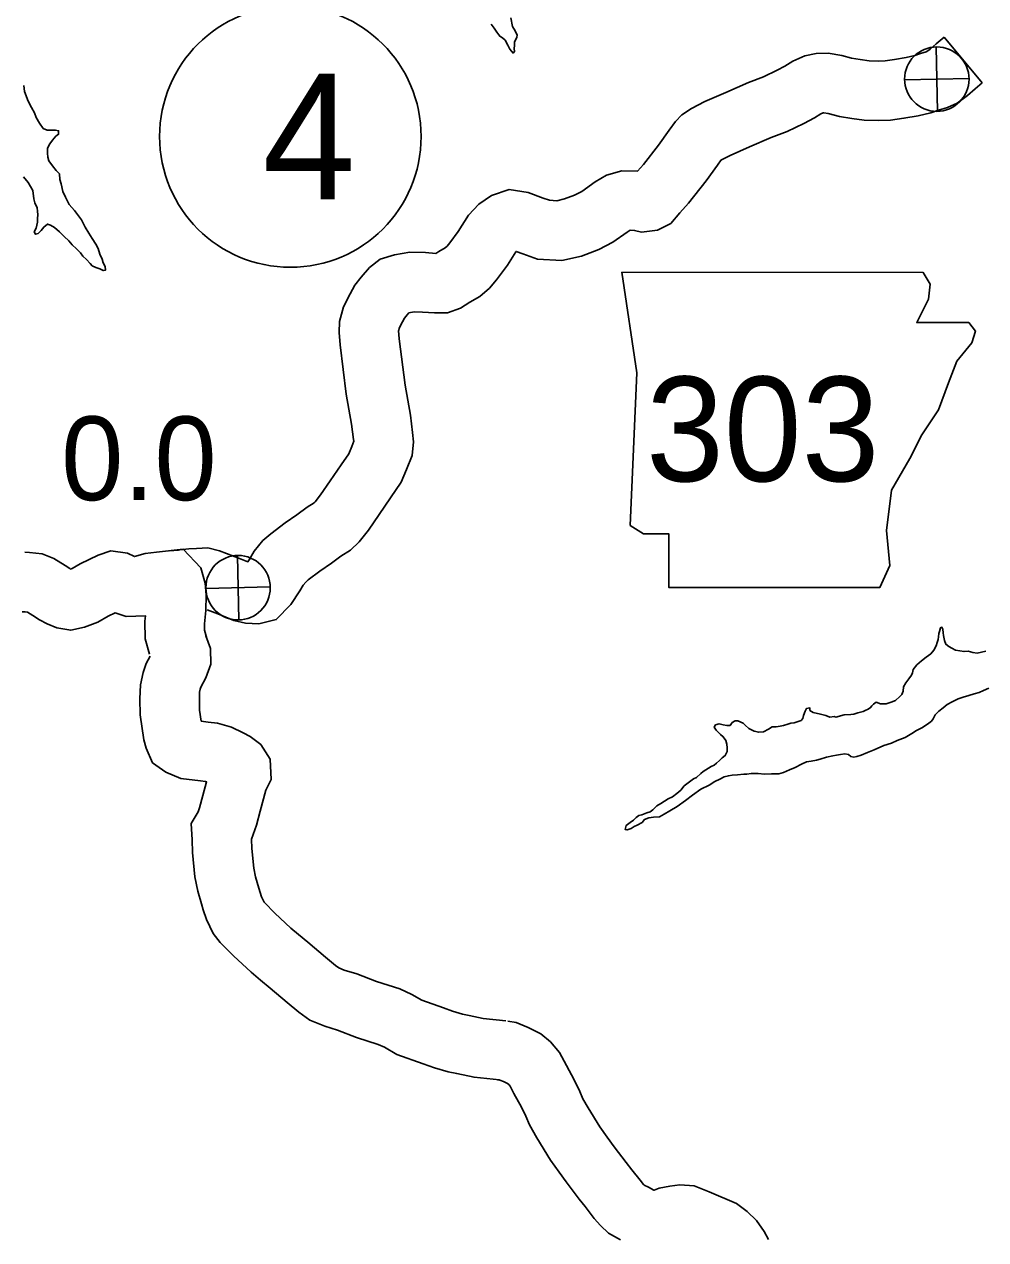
# Model space of a CAD drawing. Extents: x -939622 to -934245, y 1383184 to 1385301.
# Drawn here: x -935568.75 to -935554.19, y 1384254.61 to 1384273.01 of the extents above; entities that cross this region are included whole.
import ezdxf

# ---------------------------------------------------------------- set-up
doc = ezdxf.new("R2010")
doc.units = 0
for name, color, linetype in [('10', 7, 'Continuous'), ('21', 7, 'Continuous'), ('25', 7, 'Continuous'), ('26', 7, 'Continuous'), ('27', 7, 'Continuous'), ('9', 7, 'Continuous')]:
    doc.layers.add(name, color=color, linetype=linetype)

msp = doc.modelspace()

# ---------------------------------------------------------------- linework, layer by layer
at = {"layer": '10'}
for points in [[(-935554.82, 1384272.817), (-935554.94, 1384272.717), (-935555.03, 1384272.636), (-935555.079, 1384272.601), (-935555.093, 1384272.595), (-935555.176, 1384272.569), (-935555.264, 1384272.54), (-935555.392, 1384272.51), (-935555.57, 1384272.479), (-935555.711, 1384272.458), (-935555.814, 1384272.455), (-935555.955, 1384272.459), (-935556.091, 1384272.478), (-935556.221, 1384272.497), (-935556.37, 1384272.538), (-935556.577, 1384272.577), (-935556.759, 1384272.569), (-935556.929, 1384272.533), (-935557.111, 1384272.452), (-935557.232, 1384272.377), (-935557.346, 1384272.316), (-935557.555, 1384272.217), (-935557.78, 1384272.129), (-935558.125, 1384271.981), (-935558.442, 1384271.841), (-935558.647, 1384271.739), (-935558.793, 1384271.641), (-935558.886, 1384271.539), (-935558.981, 1384271.407), (-935559.144, 1384271.181), (-935559.373, 1384270.887), (-935559.464, 1384270.789), (-935559.701, 1384270.795), (-935559.93, 1384270.725), (-935560.102, 1384270.625), (-935560.307, 1384270.481), (-935560.416, 1384270.423), (-935560.566, 1384270.368), (-935560.684, 1384270.341), (-935560.797, 1384270.347), (-935560.892, 1384270.381), (-935561.121, 1384270.466), (-935561.404, 1384270.509), (-935561.675, 1384270.421), (-935561.865, 1384270.286), (-935562.021, 1384270.122), (-935562.178, 1384269.872), (-935562.304, 1384269.702), (-935562.344, 1384269.654), (-935562.375, 1384269.628), (-935562.474, 1384269.57), (-935562.518, 1384269.542), (-935562.673, 1384269.554), (-935562.912, 1384269.56), (-935563.145, 1384269.519), (-935563.361, 1384269.453), (-935563.524, 1384269.327), (-935563.647, 1384269.184), (-935563.742, 1384269.062), (-935563.817, 1384268.93), (-935563.916, 1384268.732), (-935563.977, 1384268.511), (-935563.982, 1384268.347), (-935563.966, 1384268.158), (-935563.873, 1384267.411), (-935563.792, 1384266.957), (-935563.762, 1384266.727), (-935563.759, 1384266.697), (-935563.791, 1384266.616), (-935563.837, 1384266.509), (-935563.949, 1384266.343), (-935564.115, 1384266.1), (-935564.264, 1384265.887), (-935564.345, 1384265.782), (-935564.362, 1384265.767), (-935564.466, 1384265.7), (-935564.621, 1384265.584), (-935564.8, 1384265.462), (-935565.017, 1384265.298), (-935565.135, 1384265.196), (-935565.27, 1384265.031), (-935565.343, 1384264.903), (-935565.363, 1384264.872), (-935565.49, 1384264.924), (-935565.689, 1384264.999), (-935565.792, 1384265.036), (-935565.971, 1384265.082), (-935566.144, 1384265.072), (-935566.257, 1384265.071), (-935566.438, 1384265.049)], [(-935554.82, 1384272.817), (-935554.245, 1384272.125)], [(-935554.245, 1384272.125), (-935554.351, 1384272.036), (-935554.463, 1384271.936), (-935554.623, 1384271.82), (-935554.77, 1384271.753), (-935554.902, 1384271.711), (-935555.022, 1384271.672), (-935555.211, 1384271.628), (-935555.428, 1384271.59), (-935555.633, 1384271.56), (-935555.812, 1384271.555), (-935556.03, 1384271.56), (-935556.218, 1384271.587), (-935556.405, 1384271.614), (-935556.573, 1384271.66), (-935556.643, 1384271.673), (-935556.646, 1384271.673), (-935556.649, 1384271.672), (-935556.688, 1384271.655), (-935556.781, 1384271.597), (-935556.942, 1384271.512), (-935557.197, 1384271.391), (-935557.438, 1384271.296), (-935557.767, 1384271.156), (-935558.058, 1384271.027), (-935558.193, 1384270.959), (-935558.195, 1384270.958), (-935558.251, 1384270.88), (-935558.425, 1384270.641), (-935558.688, 1384270.301), (-935558.824, 1384270.157), (-935558.957, 1384269.997), (-935559.159, 1384269.893), (-935559.401, 1384269.865), (-935559.507, 1384269.89), (-935559.573, 1384269.892), (-935559.617, 1384269.866), (-935559.835, 1384269.713), (-935560.047, 1384269.6), (-935560.31, 1384269.503), (-935560.609, 1384269.436), (-935560.975, 1384269.456), (-935561.198, 1384269.534), (-935561.301, 1384269.573), (-935561.307, 1384269.567), (-935561.433, 1384269.365), (-935561.598, 1384269.143), (-935561.705, 1384269.016), (-935561.853, 1384268.89), (-935562.004, 1384268.802), (-935562.144, 1384268.713), (-935562.341, 1384268.642), (-935562.538, 1384268.641), (-935562.72, 1384268.655), (-935562.845, 1384268.658), (-935562.924, 1384268.644), (-935562.951, 1384268.614), (-935562.992, 1384268.561), (-935563.023, 1384268.506), (-935563.072, 1384268.409), (-935563.08, 1384268.377), (-935563.081, 1384268.373), (-935563.07, 1384268.251), (-935562.983, 1384267.546), (-935562.902, 1384267.095), (-935562.868, 1384266.833), (-935562.853, 1384266.689), (-935562.876, 1384266.481), (-935562.959, 1384266.272), (-935563.043, 1384266.077), (-935563.203, 1384265.839), (-935563.375, 1384265.588), (-935563.539, 1384265.353), (-935563.677, 1384265.175), (-935563.809, 1384265.051), (-935563.954, 1384264.959), (-935564.097, 1384264.852), (-935564.275, 1384264.731), (-935564.451, 1384264.598), (-935564.487, 1384264.566), (-935564.525, 1384264.52), (-935564.576, 1384264.431), (-935564.711, 1384264.226), (-935564.935, 1384263.998), (-935565.198, 1384263.933), (-935565.401, 1384263.944), (-935565.575, 1384263.985), (-935565.82, 1384264.087), (-935565.981, 1384264.147)], [(-935565.986, 1384263.71), (-935566.021, 1384263.836), (-935566.023, 1384263.935), (-935566.002, 1384264.134), (-935565.993, 1384264.367), (-935566.009, 1384264.551), (-935566.077, 1384264.78), (-935566.344, 1384265.064), (-935566.749, 1384265.019), (-935566.921, 1384264.996), (-935567.082, 1384264.952), (-935567.189, 1384265.003), (-935567.439, 1384265.041), (-935567.632, 1384264.975), (-935567.903, 1384264.843), (-935568.024, 1384264.773), (-935568.05, 1384264.763), (-935568.062, 1384264.769), (-935568.13, 1384264.815), (-935568.302, 1384264.923), (-935568.481, 1384264.994), (-935568.673, 1384265.013), (-935568.741, 1384265.016)], [(-935566.416, 1384265.051), (-935566.551, 1384265.041)], [(-935566.854, 1384263.472), (-935566.918, 1384263.704), (-935566.924, 1384263.971), (-935566.915, 1384264.055), (-935567.206, 1384264.045), (-935567.374, 1384264.1), (-935567.481, 1384264.047), (-935567.634, 1384263.959), (-935567.836, 1384263.881), (-935568.046, 1384263.837), (-935568.258, 1384263.875), (-935568.402, 1384263.932), (-935568.519, 1384263.992), (-935568.619, 1384264.059), (-935568.702, 1384264.111), (-935568.736, 1384264.114), (-935568.782, 1384264.117)], [(-935561.458, 1384257.92), (-935561.798, 1384257.957), (-935562.01, 1384258.001), (-935562.113, 1384258.024), (-935562.265, 1384258.066), (-935562.403, 1384258.117), (-935562.73, 1384258.233), (-935562.882, 1384258.32), (-935563.063, 1384258.405), (-935563.418, 1384258.518), (-935563.712, 1384258.635), (-935563.904, 1384258.69), (-935563.986, 1384258.723), (-935564.035, 1384258.759), (-935564.187, 1384258.887), (-935564.456, 1384259.114), (-935564.598, 1384259.227), (-935564.711, 1384259.326), (-935564.954, 1384259.554), (-935565.113, 1384259.711), (-935565.119, 1384259.718), (-935565.155, 1384259.798), (-935565.18, 1384259.865), (-935565.196, 1384259.931), (-935565.248, 1384260.101), (-935565.274, 1384260.234), (-935565.303, 1384260.533), (-935565.309, 1384260.671), (-935565.233, 1384260.883), (-935565.177, 1384261.097), (-935565.09, 1384261.412), (-935565.01, 1384261.575), (-935565.025, 1384261.882), (-935565.17, 1384262.108), (-935565.329, 1384262.227), (-935565.437, 1384262.283), (-935565.611, 1384262.367), (-935565.822, 1384262.428), (-935565.966, 1384262.446), (-935566.07, 1384262.46), (-935566.094, 1384262.628), (-935566.098, 1384262.796), (-935566.095, 1384262.897), (-935566.084, 1384262.945), (-935566.074, 1384262.973), (-935566.002, 1384263.115), (-935565.926, 1384263.32), (-935565.928, 1384263.56), (-935565.999, 1384263.749)], [(-935561.555, 1384257.026), (-935561.939, 1384257.067), (-935562.2, 1384257.122), (-935562.331, 1384257.151), (-935562.539, 1384257.208), (-935562.708, 1384257.27), (-935563.107, 1384257.412), (-935563.297, 1384257.521), (-935563.392, 1384257.565), (-935563.721, 1384257.67), (-935564.004, 1384257.782), (-935564.196, 1384257.838), (-935564.426, 1384257.929), (-935564.593, 1384258.053), (-935564.767, 1384258.198), (-935565.028, 1384258.418), (-935565.175, 1384258.536), (-935565.315, 1384258.658), (-935565.579, 1384258.906), (-935565.782, 1384259.107), (-935565.891, 1384259.242), (-935565.988, 1384259.455), (-935566.043, 1384259.604), (-935566.064, 1384259.694), (-935566.122, 1384259.883), (-935566.165, 1384260.104), (-935566.201, 1384260.471), (-935566.209, 1384260.664), (-935566.225, 1384260.909), (-935566.116, 1384261.087), (-935566.094, 1384261.149), (-935566.046, 1384261.331), (-935565.988, 1384261.539), (-935566.005, 1384261.544), (-935566.082, 1384261.554), (-935566.38, 1384261.593), (-935566.604, 1384261.688), (-935566.81, 1384261.83), (-935566.904, 1384262.051), (-935566.938, 1384262.175), (-935566.993, 1384262.553), (-935566.998, 1384262.799), (-935566.992, 1384263.01), (-935566.951, 1384263.196), (-935566.902, 1384263.331), (-935566.845, 1384263.443)], [(-935557.481, 1384254.611), (-935557.543, 1384254.732), (-935557.661, 1384254.895), (-935557.801, 1384255.033), (-935557.964, 1384255.154), (-935558.375, 1384255.332), (-935558.606, 1384255.42), (-935558.821, 1384255.437), (-935558.975, 1384255.416), (-935559.133, 1384255.385), (-935559.211, 1384255.357), (-935559.214, 1384255.359), (-935559.298, 1384255.401), (-935559.36, 1384255.435), (-935559.37, 1384255.445), (-935559.425, 1384255.506), (-935559.548, 1384255.667), (-935559.637, 1384255.776), (-935559.817, 1384256.015), (-935559.922, 1384256.161), (-935560.035, 1384256.314), (-935560.211, 1384256.603), (-935560.289, 1384256.741), (-935560.336, 1384256.852), (-935560.422, 1384257.028), (-935560.54, 1384257.244), (-935560.642, 1384257.442), (-935560.782, 1384257.601), (-935560.928, 1384257.723), (-935561.119, 1384257.822), (-935561.303, 1384257.894), (-935561.427, 1384257.916)], [(-935559.72, 1384254.606), (-935559.904, 1384254.708), (-935560.021, 1384254.823), (-935560.117, 1384254.93), (-935560.254, 1384255.108), (-935560.346, 1384255.22), (-935560.541, 1384255.482), (-935560.648, 1384255.629), (-935560.782, 1384255.81), (-935560.988, 1384256.148), (-935561.099, 1384256.344), (-935561.155, 1384256.479), (-935561.222, 1384256.615), (-935561.335, 1384256.822), (-935561.39, 1384256.93), (-935561.413, 1384256.955), (-935561.43, 1384256.97), (-935561.491, 1384257.001), (-935561.548, 1384257.023), (-935561.585, 1384257.03)]]:
    msp.add_lwpolyline(points, dxfattribs=at)
at = {"layer": '21'}
msp.add_lwpolyline([(-935559.7, 1384269.256), (-935559.472, 1384267.733), (-935559.573, 1384265.424), (-935559.37, 1384265.297), (-935558.99, 1384265.297), (-935558.99, 1384264.485), (-935555.792, 1384264.485), (-935555.64, 1384264.815), (-935555.691, 1384265.348), (-935555.615, 1384265.957), (-935555.336, 1384266.439), (-935555.158, 1384266.794), (-935554.904, 1384267.175), (-935554.752, 1384267.581), (-935554.625, 1384267.911), (-935554.397, 1384268.19), (-935554.346, 1384268.367), (-935554.447, 1384268.494), (-935555.234, 1384268.494), (-935555.056, 1384268.85), (-935555.031, 1384269.078), (-935555.136, 1384269.253)], close=True, dxfattribs=at)
at = {"layer": '26'}
for p, q in [((-935554.918, 1384271.694), (-935554.941, 1384272.67)), ((-935555.418, 1384272.171), (-935554.441, 1384272.193)), ((-935565.5, 1384263.991), (-935565.523, 1384264.968)), ((-935566, 1384264.468), (-935565.024, 1384264.491))]:
    msp.add_line(p, q, dxfattribs=at)
for centre in [(-935554.93, 1384272.182), (-935565.512, 1384264.48)]:
    msp.add_circle(centre, 0.488, dxfattribs=at)
at = {"layer": '27'}
msp.add_circle((-935564.72, 1384271.312), 1.98, dxfattribs=at)
at = {"layer": '9'}
for points in [[(-935561.379, 1384273.111), (-935561.354, 1384272.979), (-935561.317, 1384272.913), (-935561.287, 1384272.847), (-935561.289, 1384272.817), (-935561.298, 1384272.79), (-935561.325, 1384272.745), (-935561.327, 1384272.691), (-935561.33, 1384272.646), (-935561.327, 1384272.598), (-935561.347, 1384272.577), (-935561.396, 1384272.633), (-935561.426, 1384272.696), (-935561.469, 1384272.774), (-935561.508, 1384272.806), (-935561.55, 1384272.83), (-935561.595, 1384272.893), (-935561.635, 1384272.953), (-935561.68, 1384273.012)], [(-935568.757, 1384272.086), (-935568.748, 1384271.993), (-935568.69, 1384271.849), (-935568.641, 1384271.753), (-935568.595, 1384271.673), (-935568.571, 1384271.601), (-935568.522, 1384271.514), (-935568.462, 1384271.434), (-935568.402, 1384271.41), (-935568.345, 1384271.407), (-935568.279, 1384271.411), (-935568.231, 1384271.399), (-935568.231, 1384271.348), (-935568.272, 1384271.318), (-935568.323, 1384271.258), (-935568.364, 1384271.2), (-935568.396, 1384271.137), (-935568.396, 1384271.062), (-935568.392, 1384271.002), (-935568.377, 1384270.942), (-935568.325, 1384270.867), (-935568.265, 1384270.796), (-935568.217, 1384270.748), (-935568.21, 1384270.664), (-935568.192, 1384270.598), (-935568.167, 1384270.478), (-935568.127, 1384270.392), (-935568.072, 1384270.284), (-935567.988, 1384270.192), (-935567.885, 1384270.051), (-935567.83, 1384269.941), (-935567.773, 1384269.848), (-935567.721, 1384269.768), (-935567.666, 1384269.684), (-935567.633, 1384269.615), (-935567.608, 1384269.531), (-935567.572, 1384269.454), (-935567.556, 1384269.4), (-935567.523, 1384269.346), (-935567.52, 1384269.289), (-935567.553, 1384269.283), (-935567.604, 1384269.309), (-935567.664, 1384269.327), (-935567.721, 1384269.356), (-935567.754, 1384269.392), (-935567.808, 1384269.452), (-935567.863, 1384269.502), (-935567.899, 1384269.55), (-935567.959, 1384269.613), (-935568.023, 1384269.672), (-935568.077, 1384269.735), (-935568.146, 1384269.797), (-935568.216, 1384269.869), (-935568.294, 1384269.937), (-935568.351, 1384269.97), (-935568.396, 1384269.987), (-935568.456, 1384269.942), (-935568.494, 1384269.887), (-935568.542, 1384269.845), (-935568.581, 1384269.833), (-935568.599, 1384269.869), (-935568.572, 1384269.923), (-935568.558, 1384269.971), (-935568.552, 1384270.016), (-935568.55, 1384270.073), (-935568.544, 1384270.127), (-935568.55, 1384270.184), (-935568.557, 1384270.235), (-935568.59, 1384270.307), (-935568.606, 1384270.367), (-935568.619, 1384270.496), (-935568.689, 1384270.615), (-935568.761, 1384270.702)], [(-935558.058, 1384262.395), (-935558.029, 1384262.438), (-935557.984, 1384262.465), (-935557.942, 1384262.463), (-935557.864, 1384262.427), (-935557.831, 1384262.398), (-935557.779, 1384262.347), (-935557.695, 1384262.306), (-935557.626, 1384262.291), (-935557.555, 1384262.298), (-935557.48, 1384262.338), (-935557.421, 1384262.371), (-935557.364, 1384262.375), (-935557.304, 1384262.381), (-935557.25, 1384262.391), (-935557.185, 1384262.413), (-935557.143, 1384262.431), (-935557.089, 1384262.435), (-935556.985, 1384262.469), (-935556.958, 1384262.499), (-935556.949, 1384262.544), (-935556.926, 1384262.613), (-935556.905, 1384262.649), (-935556.852, 1384262.659), (-935556.851, 1384262.623), (-935556.803, 1384262.59), (-935556.692, 1384262.564), (-935556.611, 1384262.544), (-935556.551, 1384262.521), (-935556.482, 1384262.53), (-935556.458, 1384262.519), (-935556.333, 1384262.553), (-935556.231, 1384262.56), (-935556.186, 1384262.566), (-935556.127, 1384262.585), (-935556.046, 1384262.603), (-935556.016, 1384262.619), (-935555.969, 1384262.64), (-935555.933, 1384262.665), (-935555.912, 1384262.689), (-935555.889, 1384262.719), (-935555.85, 1384262.746), (-935555.781, 1384262.72), (-935555.697, 1384262.721), (-935555.622, 1384262.746), (-935555.554, 1384262.773), (-935555.489, 1384262.834), (-935555.459, 1384262.864), (-935555.438, 1384262.912), (-935555.433, 1384262.981), (-935555.398, 1384263.042), (-935555.353, 1384263.102), (-935555.315, 1384263.154), (-935555.297, 1384263.19), (-935555.286, 1384263.241), (-935555.23, 1384263.313), (-935555.164, 1384263.374), (-935555.09, 1384263.426), (-935555.057, 1384263.453), (-935555.019, 1384263.481), (-935554.977, 1384263.532), (-935554.939, 1384263.598), (-935554.924, 1384263.652), (-935554.91, 1384263.698), (-935554.904, 1384263.734), (-935554.899, 1384263.785), (-935554.887, 1384263.815), (-935554.876, 1384263.872), (-935554.852, 1384263.881), (-935554.837, 1384263.854), (-935554.833, 1384263.797), (-935554.83, 1384263.755), (-935554.814, 1384263.681), (-935554.793, 1384263.624), (-935554.747, 1384263.588), (-935554.702, 1384263.565), (-935554.645, 1384263.535), (-935554.582, 1384263.524), (-935554.516, 1384263.512), (-935554.456, 1384263.519), (-935554.384, 1384263.499), (-935554.321, 1384263.49), (-935554.253, 1384263.506), (-935554.187, 1384263.521)], [(-935554.14, 1384262.958), (-935554.221, 1384262.924), (-935554.289, 1384262.893), (-935554.364, 1384262.871), (-935554.444, 1384262.85), (-935554.531, 1384262.822), (-935554.608, 1384262.797), (-935554.698, 1384262.754), (-935554.775, 1384262.711), (-935554.835, 1384262.663), (-935554.897, 1384262.611), (-935554.953, 1384262.554), (-935554.983, 1384262.493), (-935555.009, 1384262.46), (-935555.069, 1384262.412)], [(-935555.069, 1384262.412), (-935555.158, 1384262.36), (-935555.236, 1384262.32), (-935555.31, 1384262.274), (-935555.411, 1384262.21), (-935555.53, 1384262.167), (-935555.617, 1384262.127), (-935555.733, 1384262.09), (-935555.879, 1384262.026), (-935555.978, 1384261.986), (-935556.076, 1384261.943), (-935556.142, 1384261.924), (-935556.189, 1384261.915), (-935556.234, 1384261.926), (-935556.268, 1384261.956), (-935556.325, 1384261.962), (-935556.387, 1384261.955), (-935556.447, 1384261.945), (-935556.507, 1384261.933), (-935556.602, 1384261.914), (-935556.698, 1384261.886), (-935556.752, 1384261.87), (-935556.832, 1384261.855), (-935556.904, 1384261.842), (-935556.979, 1384261.808), (-935557.077, 1384261.759), (-935557.16, 1384261.72), (-935557.25, 1384261.683), (-935557.321, 1384261.664), (-935557.435, 1384261.663), (-935557.54, 1384261.659), (-935557.633, 1384261.667), (-935557.74, 1384261.666), (-935557.809, 1384261.656), (-935557.854, 1384261.656), (-935557.95, 1384261.646), (-935558.03, 1384261.642), (-935558.087, 1384261.633), (-935558.15, 1384261.617), (-935558.218, 1384261.581), (-935558.293, 1384261.544), (-935558.376, 1384261.492), (-935558.504, 1384261.431), (-935558.632, 1384261.337), (-935558.736, 1384261.257), (-935558.864, 1384261.166), (-935558.974, 1384261.099), (-935559.057, 1384261.053), (-935559.132, 1384261.008), (-935559.222, 1384261.007), (-935559.29, 1384260.997), (-935559.359, 1384260.969), (-935559.392, 1384260.927), (-935559.466, 1384260.884), (-935559.514, 1384260.866), (-935559.561, 1384260.833), (-935559.621, 1384260.811), (-935559.651, 1384260.82), (-935559.633, 1384260.88), (-935559.574, 1384260.925), (-935559.526, 1384260.962), (-935559.485, 1384261.001), (-935559.443, 1384261.029), (-935559.399, 1384261.041), (-935559.321, 1384261.072), (-935559.27, 1384261.087), (-935559.229, 1384261.115), (-935559.172, 1384261.178), (-935559.107, 1384261.212), (-935559.053, 1384261.249), (-935559, 1384261.285), (-935558.934, 1384261.313), (-935558.869, 1384261.364), (-935558.809, 1384261.413), (-935558.756, 1384261.479), (-935558.676, 1384261.54), (-935558.613, 1384261.586), (-935558.569, 1384261.607), (-935558.503, 1384261.665), (-935558.468, 1384261.695), (-935558.426, 1384261.723), (-935558.349, 1384261.771), (-935558.301, 1384261.793), (-935558.265, 1384261.823), (-935558.221, 1384261.863), (-935558.179, 1384261.902), (-935558.135, 1384261.938), (-935558.105, 1384261.999), (-935558.103, 1384262.053), (-935558.112, 1384262.11), (-935558.125, 1384262.167), (-935558.164, 1384262.223), (-935558.207, 1384262.259), (-935558.246, 1384262.298), (-935558.273, 1384262.324), (-935558.3, 1384262.366), (-935558.28, 1384262.402), (-935558.226, 1384262.418), (-935558.166, 1384262.406), (-935558.112, 1384262.395), (-935558.058, 1384262.395)]]:
    msp.add_lwpolyline(points, dxfattribs=at)

# ---------------------------------------------------------------- texts
at = {"layer": '21'}
msp.add_text('303', height=1.584, dxfattribs=at).set_placement((-935559.333, 1384266.092))
at = {"layer": '25'}
msp.add_text('0.0', height=1.2672, dxfattribs=at).set_placement((-935568.192, 1384265.806))
at = {"layer": '27'}
msp.add_text('4', height=1.901, dxfattribs=at).set_placement((-935565.145, 1384270.362))

doc.saveas('drawing.dxf')
